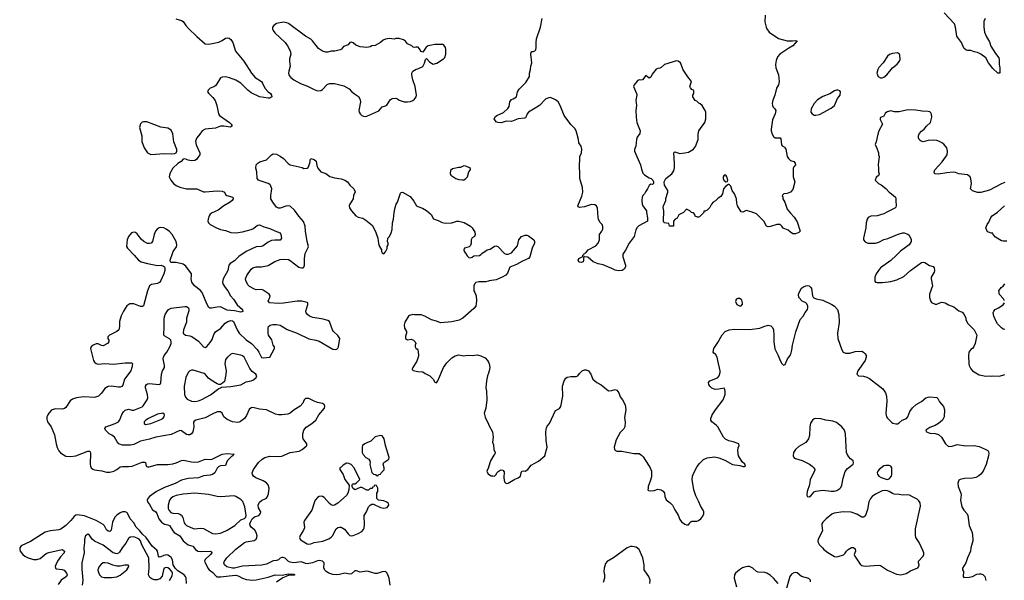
# Model space of a CAD drawing. Header units: inches. Extents: x 1603819 to 1745079, y 385938 to 533966.
# Tile 558 of 561: x 1704489 to 1716065, y 480686 to 487277. Entities that reach past the tile are written whole.
import ezdxf

# ---------------------------------------------------------------- set-up
doc = ezdxf.new("R2010")
doc.units = ezdxf.units.IN
doc.header["$MEASUREMENT"] = 0
doc.layers.add('B7408', color=7, linetype='Continuous')
doc.layers.add('B7418', color=7, linetype='Continuous')

msp = doc.modelspace()

# ---------------------------------------------------------------- linework, layer by layer
at = {"layer": 'B7408', "color": 5}
for points, elevation in [([(1706326, 487286), (1706390, 487269), (1706410, 487256), (1706441, 487210), (1706474, 487174), (1706570, 487081), (1706670, 486994), (1706712, 486988), (1706830, 487014), (1706868, 487032), (1706910, 487059), (1706930, 487064), (1706950, 487059), (1706970, 487044), (1706995, 487010), (1707027, 486907), (1707126, 486790), (1707213, 486650), (1707259, 486599), (1707331, 486550), (1707345, 486530), (1707371, 486470), (1707410, 486427), (1707438, 486410), (1707451, 486390), (1707452, 486370), (1707430, 486355), (1707410, 486353), (1707310, 486370), (1707210, 486419), (1707170, 486450), (1707090, 486530), (1707030, 486566), (1706955, 486595), (1706910, 486606), (1706870, 486603), (1706850, 486592), (1706795, 486505), (1706770, 486488), (1706727, 486470), (1706705, 486450), (1706698, 486430), (1706711, 486410), (1706761, 486361), (1706787, 486327), (1706807, 486270), (1706827, 486170), (1706838, 486150), (1706956, 486070), (1706976, 486050), (1706986, 486030), (1706980, 486020), (1706967, 486013), (1706890, 486026), (1706850, 486025), (1706790, 486003), (1706670, 485991), (1706633, 485970), (1706608, 485930), (1706572, 485888), (1706557, 485850), (1706565, 485805), (1706608, 485710), (1706607, 485690), (1706582, 485658), (1706568, 485632), (1706550, 485621), (1706510, 485619), (1706470, 485624), (1706430, 485641), (1706410, 485639), (1706386, 485610), (1706350, 485587), (1706290, 485530), (1706254, 485470), (1706248, 485430), (1706264, 485390), (1706296, 485350), (1706327, 485327), (1706370, 485308), (1706450, 485289), (1706570, 485289), (1706650, 485254), (1706670, 485252), (1706810, 485266), (1706870, 485262), (1706896, 485250), (1706910, 485223), (1706923, 485210), (1706994, 485190), (1706999, 485170), (1706986, 485150), (1706963, 485130), (1706890, 485087), (1706824, 485036), (1706750, 485006), (1706730, 484990), (1706716, 484970), (1706703, 484930), (1706702, 484910), (1706708, 484890), (1706730, 484870), (1706802, 484830), (1706849, 484809), (1706910, 484797), (1706970, 484775), (1707030, 484770), (1707110, 484784), (1707209, 484810), (1707236, 484824), (1707270, 484850), (1707290, 484861), (1707310, 484865), (1707360, 484840), (1707430, 484821), (1707490, 484793), (1707550, 484773), (1707559, 484750), (1707565, 484710), (1707557, 484690), (1707550, 484685), (1707490, 484687), (1707450, 484680), (1707410, 484660), (1707350, 484619), (1707329, 484611), (1707270, 484605), (1707150, 484553), (1707065, 484495), (1707016, 484444), (1706962, 484410), (1706949, 484391), (1706935, 484330), (1706882, 484230), (1706875, 484190), (1706879, 484170), (1706903, 484130), (1706937, 484090), (1706968, 484030), (1707003, 483990), (1707044, 483924), (1707107, 483870), (1707114, 483846), (1707090, 483838), (1707015, 483855), (1706930, 483864), (1706850, 483900), (1706810, 483899), (1706745, 483885), (1706726, 483886), (1706713, 483893), (1706690, 483937), (1706633, 484070), (1706610, 484096), (1706546, 484150), (1706511, 484190), (1706503, 484230), (1706510, 484270), (1706508, 484290), (1706441, 484381), (1706410, 484402), (1706330, 484421), (1706270, 484424), (1706262, 484430), (1706259, 484450), (1706287, 484530), (1706295, 484550), (1706334, 484606), (1706337, 484630), (1706327, 484670), (1706282, 484750), (1706250, 484785), (1706210, 484814), (1706182, 484830), (1706150, 484834), (1706129, 484831), (1706104, 484816), (1706085, 484790), (1706068, 484750), (1706049, 484670), (1706033, 484650), (1706015, 484645), (1705990, 484647), (1705949, 484669), (1705917, 484697), (1705870, 484761), (1705850, 484775), (1705830, 484778), (1705805, 484770), (1705769, 484730), (1705752, 484690), (1705745, 484610), (1705756, 484590), (1705836, 484510), (1705887, 484450), (1705919, 484430), (1705990, 484409), (1706110, 484388), (1706154, 484390), (1706181, 484381), (1706191, 484370), (1706195, 484355), (1706195, 484330), (1706183, 484290), (1706150, 484210), (1706134, 484186), (1706110, 484175), (1706037, 484163), (1706015, 484150), (1705990, 484090), (1705946, 483914), (1705933, 483907), (1705910, 483907), (1705830, 483935), (1705810, 483937), (1705785, 483935), (1705748, 483912), (1705710, 483852), (1705683, 483797), (1705664, 483730), (1705664, 483670), (1705653, 483630), (1705630, 483610), (1705545, 483570), (1705524, 483550), (1705527, 483530), (1705536, 483510), (1705537, 483490), (1705523, 483470), (1705470, 483444), (1705450, 483445), (1705410, 483465), (1705390, 483466), (1705354, 483450), (1705330, 483430), (1705320, 483410), (1705357, 483270), (1705368, 483250), (1705390, 483235), (1705410, 483229), (1705490, 483234), (1705590, 483228), (1705730, 483243), (1705803, 483243), (1705810, 483241), (1705816, 483230), (1705809, 483190), (1705794, 483150), (1705723, 483050), (1705700, 482980), (1705690, 482964), (1705670, 482956), (1705650, 482956), (1705570, 482970), (1705530, 482964), (1705510, 482955), (1705490, 482940), (1705450, 482887), (1705415, 482850), (1705382, 482838), (1705365, 482835), (1705250, 482842), (1705210, 482840), (1705156, 482830), (1705110, 482815), (1705084, 482796), (1705030, 482718), (1705014, 482706), (1704990, 482699), (1704910, 482702), (1704870, 482690), (1704858, 482682), (1704830, 482652), (1704818, 482630), (1704810, 482610), (1704810, 482582), (1704817, 482550), (1704860, 482490), (1704898, 482398), (1704917, 482290), (1704929, 482249), (1704950, 482209), (1704970, 482185), (1705030, 482147), (1705090, 482140), (1705150, 482149), (1705290, 482204), (1705310, 482204), (1705318, 482198), (1705322, 482182), (1705319, 482050), (1705320, 482030), (1705330, 482008), (1705350, 481992), (1705370, 481985), (1705454, 481974), (1705510, 481959), (1705550, 481959), (1705597, 481970), (1705630, 481989), (1705670, 482019), (1705696, 482024), (1705770, 482024), (1705810, 482030), (1705930, 482075), (1705956, 482076), (1705970, 482070), (1705977, 482030), (1705990, 482022), (1706010, 482022), (1706110, 482046), (1706230, 482048), (1706290, 482054), (1706330, 482066), (1706390, 482095), (1706410, 482098), (1706436, 482096), (1706510, 482078), (1706550, 482075), (1706590, 482079), (1706670, 482110), (1706730, 482107), (1706750, 482110), (1706870, 482168), (1706930, 482176), (1707010, 482170), (1706998, 482162), (1706995, 482150), (1706978, 482142), (1706928, 482092), (1706910, 482035), (1706850, 482034), (1706830, 482025), (1706810, 482004), (1706782, 481950), (1706756, 481930), (1706730, 481921), (1706650, 481913), (1706590, 481893), (1706470, 481885), (1706390, 481862), (1706317, 481823), (1706190, 481779), (1706096, 481730), (1706016, 481670), (1705996, 481650), (1705987, 481630), (1705993, 481610), (1706017, 481577), (1706050, 481514), (1706091, 481490), (1706103, 481470), (1706123, 481410), (1706157, 481370), (1706190, 481346), (1706230, 481339), (1706250, 481329), (1706289, 481270), (1706307, 481250), (1706371, 481210), (1706410, 481149), (1706470, 481105), (1706526, 481086), (1706554, 481050), (1706582, 481030), (1706610, 481025), (1706729, 481029), (1706743, 481023), (1706747, 481010), (1706733, 480990), (1706671, 480930), (1706663, 480910), (1706699, 480830), (1706718, 480810), (1706759, 480779), (1706790, 480742), (1706808, 480728), (1706854, 480726), (1706950, 480741), (1707030, 480745), (1707059, 480739), (1707110, 480711), (1707150, 480697), (1707230, 480689), (1707270, 480693), (1707410, 480724), (1707491, 480749), (1707574, 480746), (1707650, 480764), (1707710, 480757), (1707723, 480750), (1707710, 480745), (1707650, 480743), (1707624, 480736), (1707620, 480730), (1707583, 480717), (1707510, 480666)], 220), ([(1708843, 480630), (1708832, 480712), (1708811, 480771), (1708790, 480790), (1708750, 480788), (1708690, 480768), (1708670, 480765), (1708590, 480789), (1708570, 480792), (1708490, 480784), (1708450, 480798), (1708430, 480796), (1708390, 480764), (1708370, 480760), (1708310, 480772), (1708250, 480754), (1708210, 480751), (1708170, 480755), (1708124, 480770), (1708092, 480790), (1708082, 480802), (1708066, 480830), (1708070, 480890), (1708050, 480910), (1708010, 480919), (1707990, 480917), (1707930, 480892), (1707870, 480880), (1707850, 480883), (1707802, 480902), (1707710, 480892), (1707670, 480898), (1707650, 480908), (1707610, 480946), (1707585, 480955), (1707570, 480955), (1707552, 480948), (1707530, 480929), (1707510, 480920), (1707470, 480914), (1707390, 480877), (1707330, 480864), (1707110, 480852), (1707013, 480830), (1706990, 480829), (1706926, 480846), (1706895, 480870), (1706890, 480890), (1706897, 480910), (1706923, 480950), (1707030, 481053), (1707131, 481129), (1707150, 481137), (1707245, 481155), (1707268, 481170), (1707277, 481190), (1707279, 481210), (1707270, 481250), (1707254, 481274), (1707211, 481310), (1707198, 481330), (1707196, 481350), (1707201, 481370), (1707224, 481410), (1707248, 481432), (1707301, 481450), (1707319, 481470), (1707323, 481490), (1707298, 481538), (1707293, 481570), (1707310, 481605), (1707330, 481624), (1707390, 481652), (1707398, 481662), (1707416, 481704), (1707422, 481770), (1707410, 481810), (1707390, 481834), (1707350, 481857), (1707265, 481890), (1707237, 481910), (1707226, 481930), (1707224, 481950), (1707239, 481990), (1707297, 482070), (1707339, 482110), (1707370, 482130), (1707430, 482145), (1707530, 482143), (1707570, 482147), (1707670, 482187), (1707776, 482204), (1707810, 482224), (1707857, 482263), (1707863, 482270), (1707865, 482290), (1707823, 482350), (1707817, 482370), (1707817, 482410), (1707828, 482450), (1707855, 482485), (1707924, 482530), (1707970, 482570), (1708007, 482630), (1708071, 482710), (1708077, 482730), (1708071, 482750), (1708050, 482765), (1707990, 482778), (1707950, 482793), (1707890, 482824), (1707850, 482822), (1707833, 482807), (1707816, 482770), (1707786, 482734), (1707715, 482690), (1707670, 482650), (1707642, 482638), (1707570, 482631), (1707530, 482631), (1707498, 482638), (1707390, 482691), (1707310, 482697), (1707230, 482716), (1707210, 482714), (1707187, 482693), (1707156, 482624), (1707130, 482590), (1707086, 482554), (1707070, 482545), (1707050, 482543), (1706990, 482549), (1706930, 482576), (1706889, 482609), (1706868, 482650), (1706850, 482668), (1706810, 482667), (1706750, 482640), (1706670, 482596), (1706561, 482570), (1706542, 482558), (1706533, 482547), (1706535, 482490), (1706525, 482430), (1706510, 482408), (1706490, 482396), (1706470, 482395), (1706450, 482402), (1706390, 482444), (1706370, 482447), (1706270, 482401), (1706090, 482370), (1706016, 482344), (1705910, 482321), (1705830, 482284), (1705790, 482274), (1705696, 482276), (1705654, 482290), (1705634, 482314), (1705604, 482370), (1705573, 482393), (1705541, 482410), (1705496, 482450), (1705491, 482470), (1705502, 482490), (1705612, 482528), (1705649, 482551), (1705666, 482574), (1705690, 482637), (1705710, 482667), (1705730, 482685), (1705770, 482697), (1705810, 482685), (1705830, 482686), (1705930, 482727), (1705942, 482738), (1705989, 482810), (1705994, 482830), (1705991, 482870), (1705969, 482950), (1705969, 482970), (1705978, 482990), (1705990, 482997), (1706010, 483000), (1706130, 482988), (1706143, 482997), (1706150, 483009), (1706155, 483110), (1706168, 483150), (1706190, 483190), (1706193, 483210), (1706177, 483290), (1706178, 483310), (1706186, 483330), (1706218, 483370), (1706253, 483430), (1706268, 483470), (1706271, 483490), (1706264, 483510), (1706250, 483527), (1706196, 483556), (1706183, 483570), (1706189, 483670), (1706186, 483730), (1706189, 483770), (1706200, 483810), (1706218, 483842), (1706240, 483870), (1706270, 483886), (1706430, 483905), (1706450, 483904), (1706472, 483890), (1706478, 483870), (1706476, 483856), (1706450, 483770), (1706450, 483722), (1706413, 483630), (1706412, 483590), (1706437, 483570), (1706490, 483561), (1706513, 483553), (1706590, 483498), (1706650, 483430), (1706670, 483423), (1706690, 483434), (1706730, 483484), (1706750, 483518), (1706770, 483577), (1706790, 483606), (1706854, 483650), (1706906, 483710), (1706936, 483730), (1706970, 483740), (1706990, 483737), (1707004, 483730), (1707044, 483630), (1707071, 483591), (1707150, 483514), (1707216, 483470), (1707280, 483400), (1707301, 483370), (1707330, 483305), (1707350, 483302), (1707429, 483311), (1707486, 483410), (1707483, 483430), (1707469, 483450), (1707452, 483512), (1707416, 483570), (1707409, 483590), (1707409, 483650), (1707414, 483670), (1707434, 483686), (1707466, 483694), (1707510, 483694), (1707550, 483685), (1707635, 483635), (1707750, 483590), (1707890, 483524), (1707970, 483510), (1708010, 483496), (1708170, 483403), (1708201, 483399), (1708216, 483404), (1708230, 483415), (1708236, 483430), (1708252, 483530), (1708230, 483565), (1708180, 483610), (1708166, 483630), (1708130, 483730), (1708110, 483742), (1708055, 483755), (1707935, 483775), (1707897, 483790), (1707871, 483810), (1707856, 483830), (1707853, 483850), (1707877, 483930), (1707875, 483950), (1707870, 483954), (1707807, 483967), (1707750, 483968), (1707590, 483943), (1707530, 483941), (1707426, 483950), (1707411, 483970), (1707430, 484010), (1707434, 484030), (1707423, 484050), (1707350, 484099), (1707330, 484105), (1707270, 484103), (1707248, 484110), (1707190, 484141), (1707170, 484161), (1707148, 484210), (1707145, 484230), (1707161, 484270), (1707210, 484346), (1707230, 484361), (1707268, 484372), (1707330, 484372), (1707410, 484388), (1707490, 484436), (1707550, 484458), (1707590, 484463), (1707650, 484456), (1707670, 484445), (1707770, 484367), (1707802, 484358), (1707820, 484360), (1707831, 484369), (1707837, 484390), (1707836, 484470), (1707844, 484530), (1707882, 484598), (1707885, 484610), (1707869, 484670), (1707849, 484790), (1707844, 484850), (1707825, 484905), (1707770, 484968), (1707719, 485039), (1707670, 485083), (1707630, 485089), (1707550, 485060), (1707530, 485061), (1707510, 485073), (1707464, 485130), (1707443, 485170), (1707440, 485210), (1707453, 485290), (1707439, 485330), (1707430, 485341), (1707411, 485350), (1707305, 485385), (1707295, 485390), (1707282, 485410), (1707276, 485490), (1707267, 485530), (1707271, 485570), (1707288, 485592), (1707314, 485606), (1707390, 485630), (1707450, 485689), (1707470, 485699), (1707510, 485695), (1707550, 485674), (1707590, 485644), (1707645, 485585), (1707670, 485569), (1707810, 485539), (1707830, 485529), (1707867, 485533), (1707879, 485541), (1707901, 485590), (1707905, 485610), (1707902, 485630), (1707910, 485646), (1707950, 485635), (1707974, 485614), (1707983, 485563), (1707995, 485530), (1708028, 485490), (1708089, 485469), (1708134, 485434), (1708190, 485417), (1708270, 485405), (1708310, 485389), (1708342, 485370), (1708372, 485332), (1708419, 485290), (1708433, 485253), (1708414, 485210), (1708409, 485170), (1708369, 485110), (1708361, 485090), (1708365, 485065), (1708388, 485030), (1708442, 484970), (1708470, 484956), (1708522, 484942), (1708560, 484920), (1708636, 484856), (1708676, 484776), (1708701, 484710), (1708707, 484647), (1708719, 484610), (1708742, 484570), (1708742, 484550), (1708750, 484538), (1708770, 484526), (1708790, 484546), (1708811, 484589), (1708811, 484610), (1708821, 484630), (1708821, 484650), (1708815, 484670), (1708816, 484710), (1708835, 484730), (1708857, 484770), (1708867, 484810), (1708873, 484887), (1708885, 484930), (1708891, 485009), (1708905, 485070), (1708916, 485110), (1708931, 485130), (1708964, 485236), (1708973, 485247), (1708990, 485248), (1709080, 485200), (1709123, 485143), (1709155, 485090), (1709170, 485079), (1709223, 485063), (1709272, 485032), (1709325, 484985), (1709355, 484935), (1709410, 484915), (1709454, 484894), (1709490, 484885), (1709570, 484889), (1709629, 484909), (1709650, 484909), (1709713, 484893), (1709788, 484850), (1709808, 484830), (1709838, 484778), (1709842, 484750), (1709835, 484730), (1709809, 484711), (1709796, 484690), (1709797, 484650), (1709790, 484622), (1709773, 484607), (1709718, 484590), (1709709, 484570), (1709715, 484550), (1709732, 484532), (1709750, 484502), (1709770, 484482), (1709790, 484479), (1709810, 484484), (1709830, 484499), (1709894, 484506), (1709910, 484515), (1709921, 484530), (1709986, 484570), (1710000, 484575)], 240), ([(1710000, 484204), (1709970, 484195), (1709885, 484195), (1709853, 484187), (1709842, 484178), (1709829, 484151), (1709829, 484091), (1709841, 484070), (1709854, 484030), (1709858, 483970), (1709852, 483910), (1709830, 483880), (1709700, 483770), (1709654, 483746), (1709570, 483725), (1709435, 483715), (1709390, 483733), (1709330, 483747), (1709252, 483790), (1709210, 483807), (1709130, 483807), (1709110, 483811), (1709070, 483801), (1709059, 483790), (1709018, 483722), (1709009, 483690), (1709014, 483650), (1709035, 483610), (1709038, 483590), (1709023, 483557), (1709024, 483530), (1709050, 483515), (1709090, 483522), (1709118, 483510), (1709138, 483490), (1709148, 483470), (1709138, 483450), (1709138, 483430), (1709150, 483408), (1709166, 483406), (1709174, 483374), (1709179, 483330), (1709172, 483308), (1709157, 483263), (1709109, 483190), (1709102, 483170), (1709104, 483164), (1709114, 483154), (1709170, 483141), (1709230, 483139), (1709257, 483117), (1709309, 483090), (1709349, 483050), (1709370, 483015), (1709391, 483009), (1709405, 483030), (1709471, 483190), (1709510, 483245), (1709570, 483303), (1709610, 483326), (1709650, 483336), (1709710, 483327), (1709750, 483332), (1709810, 483330), (1709870, 483338), (1709910, 483326), (1709961, 483301), (1709990, 483270), (1710000, 483249)], 240), ([(1710000, 483121), (1709990, 483090), (1709976, 483030), (1709969, 482950), (1709977, 482910), (1709981, 482810), (1709969, 482711), (1709949, 482650), (1709963, 482603), (1710000, 482522)], 240), ([(1710000, 482012), (1709982, 481970), (1709996, 481936), (1710000, 481934)], 240), ([(1706449, 480649), (1706448, 480710), (1706439, 480730), (1706421, 480750), (1706350, 480796), (1706316, 480830), (1706295, 480870), (1706286, 480926), (1706270, 480954), (1706250, 480972), (1706230, 480982), (1706210, 480984), (1706183, 480977), (1706150, 480961), (1706130, 480958), (1706122, 480970), (1706108, 481028), (1706100, 481040), (1706048, 481088), (1705976, 481190), (1705932, 481230), (1705901, 481270), (1705860, 481310), (1705830, 481361), (1705788, 481410), (1705756, 481476), (1705750, 481484), (1705730, 481493), (1705698, 481490), (1705670, 481479), (1705630, 481453), (1705607, 481430), (1705579, 481370), (1705566, 481274), (1705550, 481261), (1705530, 481264), (1705510, 481280), (1705485, 481325), (1705470, 481342), (1705390, 481390), (1705250, 481444), (1705165, 481455), (1705150, 481451), (1705130, 481435), (1705091, 481389), (1705030, 481331), (1704973, 481287), (1704950, 481279), (1704850, 481270), (1704790, 481253), (1704617, 481143), (1704508, 481090), (1704490, 481070), (1704489, 481050), (1704494, 481030), (1704524, 480990), (1704550, 480970), (1704590, 480950), (1704650, 480931), (1704690, 480931), (1704730, 480944), (1704800, 481000), (1704830, 481014), (1704987, 481047), (1705001, 481041), (1705014, 481030), (1705012, 481010), (1704970, 480963), (1704935, 480910), (1704914, 480870), (1704907, 480847), (1704909, 480829), (1704922, 480822), (1704990, 480813), (1705010, 480804), (1705040, 480770), (1705047, 480750), (1705040, 480730), (1704977, 480690), (1704942, 480638)], 220), ([(1706250, 480685), (1706280, 480740), (1706286, 480770), (1706278, 480790), (1706250, 480822), (1706230, 480835), (1706210, 480839), (1706187, 480830), (1706178, 480810), (1706164, 480736), (1706135, 480705), (1706107, 480693), (1706070, 480691), (1706043, 480703), (1706020, 480720), (1706004, 480750), (1706011, 480829), (1706007, 480950), (1705924, 481104), (1705908, 481150), (1705892, 481170), (1705870, 481183), (1705830, 481196), (1705786, 481194), (1705770, 481177), (1705738, 481122), (1705693, 481067), (1705664, 481016), (1705650, 481004), (1705630, 480998), (1705586, 481010), (1705470, 481098), (1705368, 481148), (1705342, 481170), (1705310, 481217), (1705290, 481227), (1705277, 481223), (1705262, 481210), (1705250, 481170), (1705252, 481130), (1705242, 481070), (1705246, 481010), (1705219, 480890), (1705218, 480818), (1705233, 480690), (1705224, 480630)], 240)]:
    msp.add_lwpolyline(points, dxfattribs=dict(at, elevation=elevation))
for points, elevation in [([(1707590, 487246), (1707510, 487231), (1707476, 487210), (1707462, 487190), (1707462, 487170), (1707470, 487150), (1707490, 487124), (1707609, 487010), (1707637, 486970), (1707668, 486910), (1707675, 486870), (1707662, 486818), (1707661, 486790), (1707670, 486730), (1707652, 486670), (1707650, 486650), (1707659, 486619), (1707676, 486596), (1707710, 486570), (1707790, 486528), (1707874, 486494), (1707950, 486455), (1707990, 486441), (1708030, 486445), (1708050, 486456), (1708105, 486515), (1708130, 486528), (1708190, 486528), (1708298, 486498), (1708363, 486463), (1708390, 486431), (1708427, 486407), (1708448, 486388), (1708473, 486373), (1708487, 486347), (1708496, 486310), (1708476, 486210), (1708481, 486190), (1708491, 486170), (1708511, 486150), (1708530, 486141), (1708550, 486137), (1708570, 486142), (1708710, 486206), (1708750, 486251), (1708790, 486263), (1708807, 486273), (1708844, 486336), (1708868, 486350), (1708913, 486353), (1708930, 486347), (1708951, 486330), (1709010, 486311), (1709050, 486311), (1709083, 486317), (1709112, 486328), (1709130, 486341), (1709149, 486370), (1709153, 486390), (1709137, 486490), (1709109, 486570), (1709099, 486630), (1709099, 486650), (1709109, 486670), (1709150, 486696), (1709170, 486699), (1709230, 486727), (1709250, 486765), (1709259, 486810), (1709270, 486821), (1709310, 486777), (1709350, 486753), (1709394, 486766), (1709470, 486816), (1709486, 486834), (1709497, 486870), (1709499, 486930), (1709494, 486950), (1709477, 486977), (1709464, 486984), (1709410, 486987), (1709370, 486985), (1709290, 486970), (1709266, 486954), (1709230, 486895), (1709210, 486902), (1709190, 486935), (1709172, 486952), (1709147, 486953), (1709130, 486949), (1709115, 486955), (1709098, 486970), (1709050, 486995), (1709025, 487025), (1709000, 487040), (1708950, 487055), (1708910, 487055), (1708890, 487048), (1708835, 487055), (1708790, 487049), (1708763, 487037), (1708730, 487008), (1708670, 486975), (1708630, 486969), (1708610, 486959), (1708571, 486949), (1708490, 486957), (1708439, 486979), (1708410, 487004), (1708387, 487013), (1708370, 487008), (1708350, 486982), (1708297, 486963), (1708271, 486929), (1708258, 486922), (1708194, 486906), (1708150, 486906), (1708110, 486895), (1708090, 486895), (1708050, 486906), (1708000, 486940), (1707930, 487030), (1707910, 487047), (1707850, 487084), (1707651, 487231), (1707630, 487241)], 240), ([(1705944, 486076), (1705929, 486071), (1705910, 486052), (1705896, 486010), (1705926, 485910), (1705926, 485846), (1705954, 485770), (1705993, 485713), (1706030, 485694), (1706190, 485703), (1706270, 485699), (1706310, 485705), (1706330, 485711), (1706338, 485730), (1706336, 485750), (1706302, 485842), (1706290, 485935), (1706270, 485977), (1706230, 486001), (1706150, 486015), (1705985, 486075)], 220), ([(1709710, 485557), (1709670, 485539), (1709650, 485539), (1709577, 485523), (1709555, 485505), (1709551, 485470), (1709556, 485450), (1709618, 485410), (1709650, 485399), (1709690, 485395), (1709710, 485396), (1709730, 485406), (1709754, 485430), (1709769, 485490), (1709788, 485510), (1709787, 485527), (1709776, 485536), (1709735, 485555)], 240), ([(1706990, 483353), (1706970, 483344), (1706931, 483310), (1706910, 483281), (1706902, 483230), (1706916, 483150), (1706914, 483106), (1706895, 483025), (1706875, 483005), (1706850, 482989), (1706830, 482989), (1706810, 482996), (1706740, 483040), (1706710, 483063), (1706670, 483109), (1706656, 483116), (1706530, 483156), (1706510, 483157), (1706490, 483150), (1706468, 483130), (1706442, 483070), (1706423, 482970), (1706426, 482870), (1706438, 482838), (1706456, 482816), (1706510, 482793), (1706550, 482788), (1706590, 482795), (1706630, 482811), (1706733, 482867), (1706830, 482942), (1706850, 482951), (1706863, 482957), (1706970, 482965), (1707090, 482986), (1707150, 483019), (1707210, 483030), (1707236, 483044), (1707269, 483071), (1707275, 483090), (1707265, 483110), (1707222, 483142), (1707195, 483175), (1707128, 483310), (1707110, 483325), (1707090, 483333)], 260), ([(1706170, 482651), (1706110, 482639), (1706005, 482590), (1705973, 482570), (1705953, 482550), (1705951, 482530), (1705970, 482519), (1706030, 482528), (1706150, 482575), (1706170, 482590), (1706186, 482610), (1706193, 482630), (1706190, 482637)], 260), ([(1708730, 482389), (1708670, 482372), (1708619, 482321), (1708570, 482304), (1708546, 482290), (1708521, 482270), (1708514, 482246), (1708516, 482190), (1708526, 482166), (1708558, 482130), (1708592, 482110), (1708605, 482090), (1708611, 482070), (1708606, 482046), (1708630, 481954), (1708650, 481934), (1708672, 481932), (1708678, 481918), (1708690, 481914), (1708702, 481918), (1708708, 481932), (1708730, 481934), (1708738, 481950), (1708774, 481986), (1708775, 482010), (1708764, 482050), (1708769, 482070), (1708829, 482110), (1708833, 482130), (1708789, 482270), (1708774, 482350), (1708764, 482370), (1708750, 482384)], 260), ([(1708330, 482064), (1708290, 482039), (1708270, 482015), (1708252, 482008), (1708251, 481990), (1708290, 481930), (1708313, 481873), (1708364, 481804), (1708358, 481750), (1708346, 481710), (1708330, 481682), (1708228, 481592), (1708190, 481570), (1708170, 481566), (1708150, 481573), (1708130, 481589), (1708070, 481660), (1708050, 481672), (1708035, 481675), (1708008, 481672), (1707990, 481661), (1707964, 481630), (1707954, 481610), (1707924, 481510), (1707863, 481430), (1707838, 481390), (1707830, 481370), (1707838, 481302), (1707826, 481274), (1707786, 481214), (1707780, 481190), (1707788, 481170), (1707809, 481149), (1707870, 481117), (1707890, 481113), (1707910, 481116), (1707950, 481129), (1708054, 481146), (1708125, 481175), (1708150, 481192), (1708166, 481210), (1708210, 481291), (1708230, 481306), (1708250, 481310), (1708270, 481310), (1708306, 481286), (1708350, 481231), (1708370, 481215), (1708390, 481211), (1708410, 481215), (1708470, 481236), (1708510, 481261), (1708530, 481285), (1708538, 481302), (1708543, 481337), (1708540, 481450), (1708565, 481490), (1708589, 481551), (1708609, 481571), (1708630, 481582), (1708650, 481582), (1708730, 481543), (1708770, 481534), (1708810, 481541), (1708829, 481570), (1708824, 481590), (1708806, 481606), (1708770, 481621), (1708709, 481629), (1708687, 481647), (1708686, 481710), (1708698, 481730), (1708698, 481770), (1708682, 481802), (1708670, 481806), (1708658, 481802), (1708653, 481787), (1708638, 481782), (1708633, 481767), (1708610, 481766), (1708590, 481746), (1708570, 481746), (1708510, 481778), (1708490, 481778), (1708430, 481749), (1708406, 481770), (1708398, 481790), (1708398, 481810), (1708403, 481817), (1708410, 481822), (1708430, 481822), (1708450, 481832), (1708486, 481870), (1708422, 482010), (1708386, 482046), (1708360, 482060)], 260), ([(1706550, 481709), (1706410, 481701), (1706330, 481683), (1706290, 481669), (1706265, 481650), (1706250, 481630), (1706233, 481570), (1706235, 481530), (1706246, 481506), (1706265, 481485), (1706290, 481474), (1706351, 481470), (1706370, 481465), (1706390, 481453), (1706406, 481426), (1706421, 481361), (1706429, 481349), (1706450, 481330), (1706530, 481295), (1706550, 481292), (1706610, 481300), (1706650, 481294), (1706755, 481235), (1706792, 481232), (1706850, 481241), (1706870, 481249), (1706930, 481275), (1707018, 481330), (1707090, 481398), (1707130, 481414), (1707149, 481430), (1707152, 481450), (1707137, 481550), (1707112, 481612), (1707094, 481634), (1707070, 481650), (1707030, 481673), (1707010, 481679), (1706850, 481668), (1706810, 481672), (1706710, 481696)], 240), ([(1705490, 480892), (1705470, 480890), (1705450, 480880), (1705424, 480850), (1705409, 480810), (1705410, 480790), (1705427, 480750), (1705449, 480729), (1705481, 480721), (1705570, 480720), (1705630, 480727), (1705670, 480746), (1705747, 480810), (1705774, 480850), (1705770, 480866), (1705726, 480866), (1705670, 480854), (1705630, 480854), (1705585, 480865), (1705530, 480889)], 260)]:
    msp.add_lwpolyline(points, close=True, dxfattribs=dict(at, elevation=elevation))
at = {"layer": 'B7418', "color": 5}
for points, elevation in [([(1715841, 487290), (1715825, 487255), (1715822, 487230), (1715823, 487190), (1715832, 487132), (1715855, 487075), (1715890, 487018), (1715906, 486966), (1715960, 486880), (1716001, 486830), (1716006, 486810), (1716005, 486750), (1716011, 486711), (1716011, 486649), (1715990, 486649), (1715930, 486702), (1715877, 486770), (1715847, 486827), (1715790, 486873), (1715750, 486893), (1715710, 486899), (1715670, 486914), (1715630, 486914), (1715618, 486918), (1715590, 486942), (1715561, 487010), (1715513, 487070), (1715505, 487085), (1715492, 487190), (1715478, 487230), (1715358, 487358)], 220), ([(1713254, 487330), (1713248, 487250), (1713263, 487190), (1713271, 487170), (1713299, 487130), (1713410, 487057), (1713510, 487028), (1713573, 487027), (1713610, 487034), (1713631, 487030), (1713579, 486970), (1713530, 486943), (1713427, 486870), (1713400, 486840), (1713383, 486797), (1713376, 486750), (1713379, 486710), (1713408, 486628), (1713417, 486550), (1713408, 486510), (1713388, 486470), (1713368, 486390), (1713342, 486330), (1713335, 486290), (1713338, 486270), (1713348, 486250), (1713367, 486230), (1713378, 486210), (1713369, 486170), (1713339, 486101), (1713324, 485990), (1713325, 485970), (1713335, 485930), (1713350, 485904), (1713370, 485889), (1713428, 485888), (1713436, 485876), (1713446, 485806), (1713454, 485794), (1713479, 485779), (1713495, 485755), (1713513, 485670), (1713526, 485646), (1713550, 485623), (1713591, 485610), (1713606, 485590), (1713611, 485570), (1713590, 485548), (1713581, 485530), (1713581, 485430), (1713601, 485370), (1713578, 485282), (1713551, 485249), (1713510, 485235), (1713474, 485230), (1713454, 485210), (1713462, 485190), (1713462, 485170), (1713485, 485130), (1713512, 485050), (1713550, 485002), (1713595, 484955), (1713630, 484902), (1713665, 484790), (1713650, 484775), (1713610, 484758), (1713580, 484760), (1713550, 484778), (1713523, 484803), (1713465, 484825), (1713448, 484850), (1713428, 484868), (1713390, 484869), (1713315, 484845), (1713290, 484842), (1713269, 484849), (1713239, 484910), (1713150, 484993), (1713090, 485019), (1713030, 485035), (1712990, 485015), (1712970, 485018), (1712929, 485090), (1712920, 485120), (1712917, 485170), (1712893, 485230), (1712866, 485270), (1712850, 485318), (1712830, 485338), (1712822, 485338), (1712790, 485318), (1712762, 485290), (1712751, 485230), (1712730, 485198), (1712700, 485180), (1712671, 485149), (1712642, 485130), (1712622, 485110), (1712602, 485070), (1712570, 485038), (1712546, 485026), (1712534, 485026), (1712532, 485010), (1712480, 484960), (1712470, 484955), (1712456, 484956), (1712430, 484968), (1712428, 484988), (1712410, 485006), (1712386, 485010), (1712368, 485028), (1712330, 485048), (1712294, 485010), (1712238, 484982), (1712217, 484943), (1712194, 484930), (1712174, 484910), (1712174, 484850), (1712128, 484848), (1712122, 484882), (1712067, 484887), (1712058, 484910), (1712062, 485030), (1712055, 485070), (1712059, 485090), (1712084, 485150), (1712085, 485175), (1712109, 485250), (1712109, 485270), (1712069, 485330), (1712066, 485370), (1712086, 485410), (1712157, 485463), (1712179, 485501), (1712186, 485534), (1712189, 485590), (1712178, 485710), (1712190, 485722), (1712250, 485702), (1712310, 485711), (1712350, 485721), (1712410, 485755), (1712433, 485787), (1712464, 485870), (1712464, 485930), (1712475, 485970), (1712542, 486070), (1712556, 486110), (1712555, 486190), (1712549, 486210), (1712514, 486270), (1712490, 486289), (1712475, 486295), (1712450, 486318), (1712430, 486328), (1712402, 486370), (1712402, 486390), (1712415, 486410), (1712416, 486436), (1712409, 486449), (1712390, 486458), (1712374, 486474), (1712369, 486490), (1712389, 486550), (1712344, 486604), (1712290, 486689), (1712256, 486770), (1712230, 486788), (1712210, 486792), (1712070, 486752), (1712030, 486714), (1712014, 486706), (1711990, 486705), (1711970, 486694), (1711925, 486635), (1711910, 486602), (1711890, 486590), (1711850, 486619), (1711810, 486570), (1711790, 486566), (1711770, 486569), (1711750, 486553), (1711714, 486510), (1711704, 486490), (1711741, 486410), (1711744, 486390), (1711733, 486330), (1711739, 486270), (1711733, 486210), (1711735, 486130), (1711743, 486070), (1711784, 485970), (1711781, 485939), (1711750, 485895), (1711739, 485870), (1711731, 485790), (1711716, 485750), (1711718, 485730), (1711788, 485570), (1711798, 485518), (1711814, 485474), (1711834, 485454), (1711890, 485418), (1711912, 485410), (1711932, 485390), (1711942, 485370), (1711942, 485350), (1711930, 485338), (1711910, 485342), (1711891, 485329), (1711870, 485288), (1711845, 485255), (1711835, 485230), (1711816, 485210), (1711807, 485190), (1711802, 485150), (1711807, 485110), (1711816, 485090), (1711858, 485030), (1711858, 485010), (1711871, 484949), (1711871, 484910), (1711768, 484852), (1711747, 484833), (1711734, 484806), (1711715, 484730), (1711655, 484650), (1711613, 484567), (1711581, 484519), (1711581, 484490), (1711611, 484390), (1711612, 484370), (1711594, 484346), (1711572, 484330), (1711530, 484326), (1711490, 484333), (1711450, 484353), (1711402, 484370), (1711350, 484397), (1711290, 484405), (1711230, 484429), (1711167, 484487), (1711130, 484488), (1711118, 484482), (1711118, 484450), (1711112, 484430), (1711090, 484423), (1711070, 484426), (1711062, 484430), (1711053, 484450), (1711064, 484470), (1711108, 484492), (1711109, 484510), (1711123, 484517), (1711130, 484531), (1711144, 484536), (1711173, 484570), (1711262, 484618), (1711290, 484650), (1711304, 484690), (1711304, 484750), (1711333, 484790), (1711344, 484816), (1711346, 484846), (1711335, 484870), (1711310, 484898), (1711295, 484930), (1711290, 484950), (1711282, 485062), (1711270, 485089), (1711250, 485101), (1711210, 485103), (1711130, 485078), (1711069, 485069), (1711056, 485076), (1711049, 485089), (1711096, 485204), (1711110, 485250), (1711106, 485306), (1711076, 485410), (1711076, 485490), (1711070, 485530), (1711076, 485670), (1711092, 485710), (1711096, 485756), (1711089, 485789), (1711064, 485830), (1711059, 485870), (1711030, 485970), (1711017, 485997), (1710970, 486043), (1710892, 486150), (1710843, 486270), (1710821, 486310), (1710790, 486335), (1710730, 486361), (1710710, 486360), (1710675, 486345), (1710601, 486270), (1710570, 486247), (1710471, 486190), (1710456, 486170), (1710443, 486137), (1710435, 486125), (1710422, 486118), (1710350, 486110), (1710270, 486082), (1710210, 486084), (1710150, 486066), (1710109, 486069), (1710090, 486078), (1710066, 486110), (1710083, 486137), (1710098, 486150), (1710175, 486185), (1710229, 486231), (1710244, 486256), (1710250, 486312), (1710270, 486338), (1710290, 486345), (1710328, 486370), (1710342, 486430), (1710360, 486460), (1710441, 486539), (1710482, 486610), (1710482, 486650), (1710495, 486690), (1710499, 486730), (1710509, 486770), (1710498, 486870), (1710502, 486890), (1710510, 486902), (1710530, 486902), (1710546, 486910), (1710556, 486924), (1710562, 486950), (1710559, 487010), (1710564, 487050), (1710610, 487190), (1710632, 487290)], 220), ([(1716070, 485362), (1716030, 485346), (1715890, 485273), (1715790, 485245), (1715750, 485245), (1715690, 485264), (1715669, 485290), (1715679, 485350), (1715670, 485406), (1715662, 485430), (1715632, 485452), (1715530, 485463), (1715490, 485480), (1715463, 485483), (1715390, 485478), (1715290, 485459), (1715250, 485464), (1715244, 485470), (1715241, 485490), (1715249, 485510), (1715334, 485606), (1715392, 485690), (1715398, 485730), (1715389, 485770), (1715353, 485813), (1715331, 485831), (1715304, 485844), (1715270, 485855), (1715230, 485860), (1715170, 485855), (1715110, 485841), (1715087, 485847), (1715076, 485856), (1715062, 485870), (1715054, 485890), (1715054, 485910), (1715063, 485937), (1715090, 485966), (1715121, 485990), (1715150, 486026), (1715195, 486070), (1715212, 486130), (1715210, 486166), (1715202, 486182), (1715190, 486194), (1715170, 486199), (1715097, 486203), (1715025, 486215), (1714930, 486217), (1714830, 486193), (1714775, 486195), (1714730, 486204), (1714687, 486193), (1714665, 486175), (1714650, 486144), (1714611, 486129), (1714604, 486116), (1714604, 486104), (1714631, 486050), (1714591, 485970), (1714576, 485930), (1714557, 485843), (1714545, 485810), (1714567, 485767), (1714585, 485710), (1714585, 485690), (1714594, 485670), (1714581, 485570), (1714586, 485530), (1714585, 485490), (1714594, 485466), (1714590, 485448), (1714558, 485422), (1714548, 485390), (1714585, 485350), (1714615, 485335), (1714670, 485291), (1714709, 485249), (1714739, 485230), (1714786, 485190), (1714791, 485170), (1714788, 485150), (1714793, 485090), (1714788, 485072), (1714778, 485062), (1714690, 485019), (1714650, 484995), (1714570, 484972), (1714494, 484966), (1714465, 484950), (1714451, 484930), (1714441, 484890), (1714437, 484830), (1714411, 484710), (1714411, 484690), (1714430, 484666), (1714462, 484650), (1714550, 484651), (1714590, 484662), (1714650, 484691), (1714696, 484704), (1714830, 484761), (1714870, 484771), (1714889, 484771), (1714930, 484757), (1714945, 484745), (1714970, 484692), (1714971, 484670), (1714946, 484630), (1714843, 484557), (1714795, 484505), (1714730, 484447), (1714610, 484361), (1714584, 484330), (1714559, 484290), (1714544, 484250), (1714543, 484203), (1714552, 484192), (1714568, 484188), (1714632, 484188), (1714730, 484199), (1714803, 484217), (1714883, 484257), (1714961, 484330), (1715090, 484423), (1715110, 484426), (1715130, 484421), (1715187, 484387), (1715230, 484376), (1715240, 484360), (1715244, 484330), (1715239, 484310), (1715205, 484250), (1715203, 484230), (1715221, 484150), (1715187, 484050), (1715186, 484010), (1715198, 483970), (1715210, 483952), (1715250, 483932), (1715270, 483932), (1715306, 483950), (1715330, 483956), (1715370, 483947), (1715410, 483924), (1715470, 483901), (1715530, 483856), (1715570, 483838), (1715591, 483811), (1715612, 483770), (1715613, 483753), (1715632, 483710), (1715712, 483630), (1715742, 483570), (1715721, 483470), (1715705, 483435), (1715692, 483410), (1715670, 483398), (1715647, 483370), (1715642, 483330), (1715647, 483230), (1715651, 483210), (1715670, 483171), (1715691, 483150), (1715770, 483101), (1715847, 483087), (1715891, 483091), (1715910, 483086), (1715930, 483091), (1716010, 483086), (1716070, 483105)], 240), ([(1716093, 484673), (1716050, 484673), (1716030, 484679), (1715960, 484720), (1715935, 484750), (1715930, 484766), (1715910, 484768), (1715870, 484782), (1715858, 484798), (1715849, 484830), (1715862, 484870), (1715884, 484896), (1715907, 484950), (1715923, 484970), (1715985, 485015), (1716067, 485090)], 240), ([(1710000, 484575), (1710019, 484581), (1710070, 484613), (1710090, 484618), (1710110, 484610), (1710190, 484529), (1710210, 484519), (1710230, 484522), (1710270, 484538), (1710343, 484617), (1710357, 484690), (1710390, 484729), (1710430, 484745), (1710450, 484745), (1710470, 484737), (1710533, 484690), (1710541, 484670), (1710541, 484650), (1710512, 484590), (1710485, 484490), (1710469, 484470), (1710400, 484440), (1710330, 484399), (1710250, 484367), (1710223, 484297), (1710205, 484275), (1710163, 484250), (1710090, 484219), (1710010, 484207), (1710000, 484204)], 240), ([(1710000, 481934), (1710030, 481915), (1710050, 481915), (1710070, 481909), (1710090, 481929), (1710099, 481950), (1710113, 481967), (1710138, 481982), (1710150, 481985), (1710170, 481982), (1710183, 481963), (1710181, 481890), (1710185, 481865), (1710190, 481846), (1710210, 481826), (1710230, 481828), (1710310, 481875), (1710351, 481890), (1710378, 481910), (1710385, 481950), (1710394, 481970), (1710410, 481974), (1710430, 481969), (1710462, 481990), (1710501, 482039), (1710590, 482089), (1710662, 482150), (1710691, 482250), (1710680, 482330), (1710675, 482430), (1710681, 482479), (1710690, 482499), (1710717, 482530), (1710790, 482682), (1710835, 482705), (1710850, 482728), (1710876, 482850), (1710871, 482970), (1710891, 483030), (1710910, 483061), (1710927, 483073), (1710970, 483084), (1711030, 483084), (1711050, 483089), (1711070, 483118), (1711102, 483150), (1711130, 483162), (1711150, 483162), (1711175, 483150), (1711202, 483110), (1711229, 483050), (1711249, 483030), (1711275, 483010), (1711324, 482984), (1711410, 482913), (1711450, 482917), (1711490, 482930), (1711510, 482923), (1711531, 482891), (1711550, 482844), (1711577, 482810), (1711609, 482750), (1711616, 482690), (1711600, 482600), (1711606, 482546), (1711603, 482490), (1711592, 482468), (1711550, 482425), (1711503, 482337), (1711477, 482250), (1711483, 482223), (1711493, 482213), (1711510, 482206), (1711570, 482206), (1711710, 482179), (1711770, 482176), (1711799, 482159), (1711818, 482138), (1711882, 482042), (1711901, 482010), (1711916, 481970), (1711916, 481904), (1711901, 481850), (1711877, 481790), (1711879, 481770), (1711875, 481750), (1711881, 481741), (1711910, 481738), (1711950, 481744), (1711990, 481756), (1712030, 481750), (1712054, 481734), (1712070, 481710), (1712075, 481670), (1712090, 481634), (1712138, 481598), (1712164, 481570), (1712190, 481514), (1712232, 481452), (1712250, 481402), (1712270, 481375), (1712310, 481346), (1712330, 481338), (1712350, 481338), (1712365, 481355), (1712372, 481370), (1712390, 481382), (1712450, 481382), (1712470, 481389), (1712498, 481410), (1712520, 481440), (1712531, 481469), (1712531, 481490), (1712526, 481510), (1712495, 481555), (1712470, 481618), (1712438, 481678), (1712416, 481750), (1712393, 481870), (1712400, 481910), (1712415, 481950), (1712454, 482026), (1712480, 482060), (1712530, 482106), (1712570, 482127), (1712659, 482139), (1712710, 482126), (1712779, 482099), (1712870, 482049), (1712956, 482036), (1712995, 482025), (1713010, 482024), (1713022, 482030), (1713016, 482050), (1712981, 482081), (1712941, 482150), (1712932, 482210), (1712936, 482244), (1712946, 482270), (1712942, 482290), (1712875, 482315), (1712826, 482326), (1712785, 482345), (1712765, 482370), (1712696, 482490), (1712677, 482510), (1712628, 482548), (1712614, 482570), (1712614, 482590), (1712632, 482630), (1712668, 482692), (1712759, 482810), (1712782, 482870), (1712784, 482910), (1712777, 482937), (1712770, 482945), (1712707, 482933), (1712665, 482930), (1712627, 482947), (1712603, 482970), (1712591, 482990), (1712586, 483010), (1712602, 483030), (1712693, 483067), (1712713, 483090), (1712724, 483130), (1712724, 483150), (1712695, 483270), (1712690, 483310), (1712670, 483345), (1712650, 483358), (1712641, 483370), (1712648, 483410), (1712697, 483483), (1712749, 483571), (1712783, 483610), (1712830, 483630), (1712890, 483639), (1713070, 483633), (1713190, 483649), (1713238, 483670), (1713290, 483685), (1713318, 483678), (1713340, 483660), (1713352, 483632), (1713356, 483570), (1713355, 483490), (1713368, 483408), (1713406, 483330), (1713430, 483269), (1713450, 483235), (1713470, 483215), (1713490, 483222), (1713514, 483290), (1713547, 483330), (1713559, 483361), (1713568, 483392), (1713573, 483450), (1713613, 483607), (1713666, 483754), (1713699, 483790), (1713724, 483836), (1713751, 483870), (1713756, 483890), (1713755, 483915), (1713741, 483941), (1713730, 483950), (1713690, 483968), (1713650, 484010), (1713646, 484046), (1713652, 484070), (1713681, 484119), (1713703, 484137), (1713730, 484148), (1713750, 484151), (1713770, 484147), (1713790, 484130), (1713796, 484116), (1713810, 484030), (1713816, 484016), (1713826, 484006), (1713854, 483994), (1713930, 483980), (1714038, 483930), (1714069, 483909), (1714103, 483870), (1714119, 483810), (1714123, 483717), (1714103, 483590), (1714106, 483530), (1714155, 483395), (1714169, 483369), (1714197, 483357), (1714250, 483356), (1714310, 483375), (1714390, 483380), (1714409, 483370), (1714429, 483350), (1714439, 483330), (1714439, 483310), (1714429, 483271), (1714344, 483150), (1714329, 483110), (1714349, 483089), (1714410, 483085), (1714450, 483074), (1714480, 483060), (1714637, 482937), (1714667, 482890), (1714678, 482850), (1714683, 482790), (1714673, 482650), (1714681, 482610), (1714692, 482592), (1714742, 482542), (1714753, 482533), (1714790, 482524), (1714810, 482525), (1714830, 482537), (1714865, 482570), (1714913, 482587), (1714930, 482610), (1714954, 482670), (1714987, 482713), (1715030, 482754), (1715092, 482788), (1715143, 482830), (1715170, 482841), (1715190, 482842), (1715270, 482837), (1715285, 482825), (1715304, 482784), (1715350, 482730), (1715361, 482690), (1715358, 482610), (1715337, 482570), (1715290, 482530), (1715250, 482507), (1715190, 482483), (1715142, 482450), (1715148, 482430), (1715190, 482416), (1715250, 482412), (1715290, 482401), (1715327, 482370), (1715373, 482290), (1715410, 482261), (1715450, 482263), (1715510, 482284), (1715608, 482268), (1715710, 482272), (1715770, 482259), (1715841, 482230), (1715870, 482211), (1715878, 482198), (1715882, 482182), (1715880, 482150), (1715851, 482049), (1715817, 481970), (1715790, 481936), (1715766, 481914), (1715730, 481895), (1715690, 481886), (1715597, 481883), (1715546, 481870), (1715530, 481862), (1715517, 481830), (1715521, 481790), (1715552, 481712), (1715556, 481690), (1715549, 481630), (1715566, 481550), (1715589, 481510), (1715627, 481467), (1715636, 481450), (1715653, 481330), (1715686, 481250), (1715694, 481174), (1715694, 481150), (1715672, 481070), (1715669, 481030), (1715630, 480951), (1715614, 480890), (1715574, 480830), (1715574, 480810), (1715584, 480790), (1715582, 480730), (1715590, 480718), (1715650, 480724), (1715690, 480733), (1715742, 480758), (1715770, 480764), (1715790, 480762), (1715813, 480753), (1715834, 480730), (1715846, 480686)], 240), ([(1716068, 483970), (1716056, 483996), (1716008, 484048), (1716002, 484090), (1716029, 484130), (1716050, 484145), (1716069, 484171)], 240), ([(1716070, 483633), (1716050, 483639), (1716030, 483653), (1715983, 483703), (1715967, 483727), (1715943, 483790), (1715935, 483830), (1715942, 483850), (1715958, 483870), (1715998, 483890), (1716050, 483925), (1716068, 483950)], 240), ([(1710000, 483249), (1710009, 483230), (1710015, 483190), (1710010, 483150), (1710000, 483121)], 240), ([(1710000, 482522), (1710005, 482510), (1710049, 482430), (1710055, 482370), (1710049, 482309), (1710060, 482280), (1710065, 482225), (1710079, 482190), (1710074, 482170), (1710063, 482157), (1710025, 482090), (1710002, 482018), (1710000, 482012)], 240), ([(1711898, 480650), (1711901, 480690), (1711884, 480730), (1711837, 480797), (1711832, 480810), (1711830, 480870), (1711815, 480950), (1711773, 481050), (1711736, 481076), (1711690, 481085), (1711670, 481084), (1711630, 481068), (1711470, 480949), (1711394, 480906), (1711377, 480883), (1711361, 480830), (1711357, 480790), (1711365, 480750), (1711365, 480710), (1711350, 480659)], 260), ([(1713405, 480650), (1713352, 480712), (1713310, 480747), (1713271, 480771), (1713250, 480778), (1713170, 480784), (1713150, 480789), (1713108, 480828), (1713070, 480848), (1713050, 480850), (1713010, 480842), (1712987, 480833), (1712953, 480810), (1712904, 480770), (1712891, 480749), (1712890, 480710), (1712915, 480610)], 260), ([(1713785, 480670), (1713786, 480690), (1713768, 480708), (1713682, 480730), (1713630, 480776), (1713610, 480779), (1713590, 480775), (1713563, 480757), (1713544, 480730), (1713491, 480550)], 260)]:
    msp.add_lwpolyline(points, dxfattribs=dict(at, elevation=elevation))
for points, elevation in [([(1714810, 486889), (1714750, 486881), (1714714, 486866), (1714691, 486850), (1714641, 486770), (1714590, 486713), (1714576, 486690), (1714565, 486650), (1714583, 486610), (1714610, 486595), (1714630, 486595), (1714650, 486603), (1714684, 486630), (1714750, 486711), (1714806, 486754), (1714832, 486788), (1714841, 486810), (1714838, 486858), (1714833, 486873)], 240), ([(1714110, 486449), (1714090, 486449), (1714070, 486442), (1714015, 486405), (1713930, 486375), (1713870, 486336), (1713830, 486293), (1713795, 486230), (1713791, 486190), (1713804, 486170), (1713830, 486155), (1713850, 486155), (1713890, 486164), (1714030, 486236), (1714069, 486270), (1714104, 486350), (1714133, 486390), (1714139, 486430), (1714130, 486442)], 240), ([(1712790, 485448), (1712770, 485448), (1712758, 485430), (1712758, 485410), (1712766, 485390), (1712790, 485372), (1712810, 485374), (1712814, 485390), (1712802, 485430)], 220), ([(1712950, 483998), (1712930, 483998), (1712912, 483988), (1712906, 483966), (1712922, 483930), (1712950, 483912), (1712970, 483914), (1712987, 483933), (1712988, 483950), (1712978, 483978), (1712970, 483988)], 240), ([(1713850, 482587), (1713830, 482583), (1713811, 482570), (1713788, 482532), (1713777, 482490), (1713775, 482390), (1713763, 482350), (1713732, 482308), (1713650, 482259), (1713610, 482223), (1713588, 482190), (1713584, 482150), (1713591, 482130), (1713610, 482119), (1713690, 482093), (1713776, 482050), (1713807, 482030), (1713827, 482010), (1713839, 481990), (1713835, 481970), (1713783, 481870), (1713773, 481807), (1713747, 481730), (1713743, 481690), (1713748, 481670), (1713770, 481668), (1713790, 481680), (1713830, 481725), (1713850, 481736), (1713930, 481745), (1714030, 481735), (1714064, 481736), (1714096, 481744), (1714130, 481764), (1714142, 481778), (1714156, 481804), (1714171, 481889), (1714194, 481966), (1714221, 481999), (1714286, 482050), (1714293, 482067), (1714289, 482090), (1714256, 482116), (1714237, 482137), (1714218, 482170), (1714211, 482190), (1714200, 482330), (1714198, 482410), (1714186, 482450), (1714154, 482490), (1714110, 482525), (1714090, 482540), (1714050, 482556), (1713968, 482570), (1713906, 482586)], 260), ([(1714670, 482037), (1714650, 482032), (1714595, 481990), (1714578, 481970), (1714568, 481950), (1714573, 481933), (1714590, 481911), (1714616, 481896), (1714688, 481872), (1714710, 481878), (1714739, 481910), (1714744, 481930), (1714744, 482010), (1714730, 482030), (1714710, 482036)], 260), ([(1714670, 481743), (1714630, 481737), (1714550, 481698), (1714510, 481670), (1714492, 481648), (1714473, 481610), (1714457, 481517), (1714433, 481450), (1714430, 481442), (1714410, 481429), (1714390, 481429), (1714330, 481464), (1714266, 481486), (1714170, 481493), (1714064, 481476), (1714037, 481463), (1713970, 481410), (1713931, 481370), (1713921, 481350), (1713919, 481330), (1713926, 481270), (1713878, 481170), (1713874, 481150), (1713876, 481130), (1713888, 481108), (1713929, 481069), (1713942, 481050), (1713990, 481012), (1714070, 480968), (1714090, 480963), (1714110, 480966), (1714174, 480986), (1714195, 481005), (1714210, 481030), (1714230, 481050), (1714270, 481073), (1714290, 481074), (1714310, 481058), (1714317, 481030), (1714301, 480990), (1714307, 480970), (1714370, 480876), (1714390, 480859), (1714430, 480851), (1714590, 480865), (1714610, 480861), (1714690, 480807), (1714797, 480757), (1714850, 480750), (1714910, 480765), (1714963, 480797), (1715048, 480832), (1715061, 480850), (1715064, 480870), (1715056, 480890), (1715057, 480910), (1715112, 480970), (1715120, 480990), (1715118, 481010), (1715109, 481030), (1715062, 481130), (1715026, 481190), (1715019, 481219), (1715021, 481290), (1715079, 481559), (1715076, 481596), (1715061, 481621), (1715040, 481640), (1714986, 481666), (1714949, 481689), (1714930, 481693), (1714871, 481689), (1714830, 481697), (1714770, 481700), (1714750, 481707), (1714712, 481732), (1714690, 481739)], 260)]:
    msp.add_lwpolyline(points, close=True, dxfattribs=dict(at, elevation=elevation))

doc.saveas('drawing.dxf')
